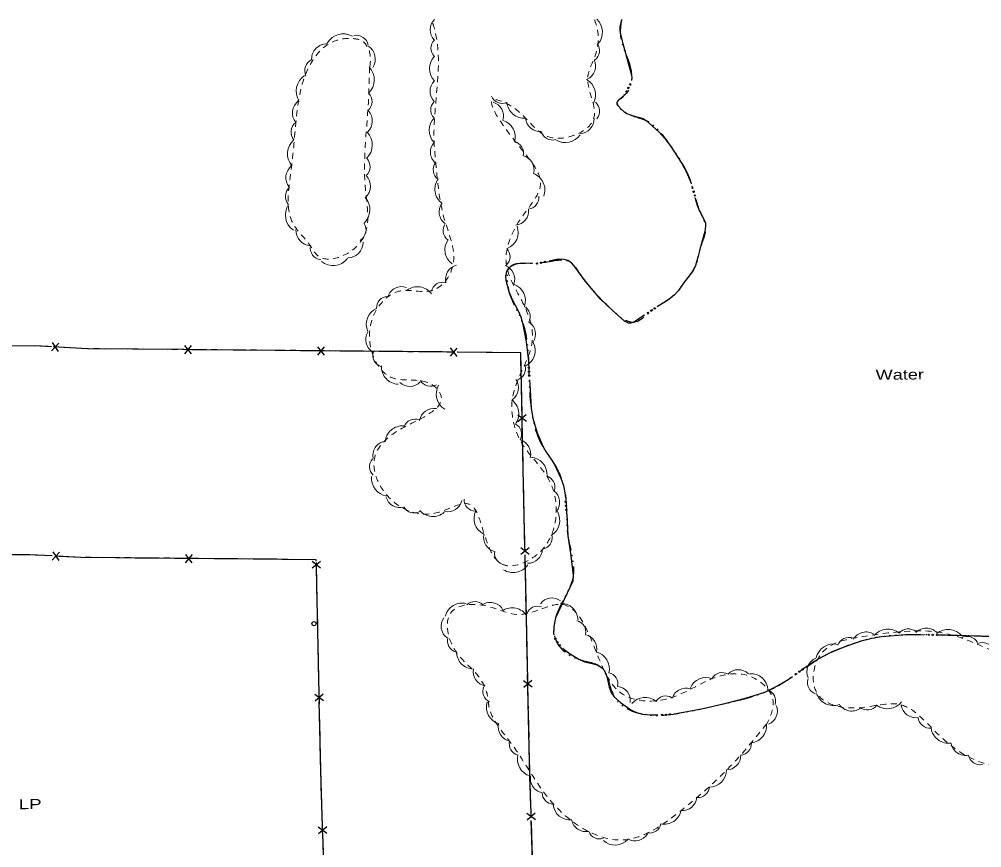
# Model space of a CAD drawing. Extents: x 2362213 to 2366494, y 6968794 to 6978110.
# Drawn here: x 2362669.2 to 2363130.1, y 6976693.5 to 6977090.2 of the extents above; entities that cross this region are included whole.
import ezdxf

# ---------------------------------------------------------------- set-up
doc = ezdxf.new("R2010")
doc.units = 0
doc.header["$LTSCALE"] = 1.9
for name, pattern in [('DASH_DOUBLE_DOT', [9.2, 5, -1.2, 0.3, -1.2, 0.3, -1.2]), ('LONG_DASH_SHORT_DASH', [9.9, 6, -1.2, 1.5, -1.2]), ('SHORT_DASHED', [2.7, 1.5, -1.2])]:
    doc.linetypes.add(name, pattern=pattern)
for name, color, linetype, lineweight in [('14', 7, 'Continuous', 13), ('17', 7, 'Continuous', 25), ('20', 7, 'Continuous', 25), ('25', 7, 'Continuous', 25), ('29', 7, 'Continuous', 13)]:
    doc.layers.add(name, color=color, linetype=linetype, lineweight=lineweight)

msp = doc.modelspace()

# ---------------------------------------------------------------- linework, layer by layer
at = {"layer": '14', "lineweight": 25}
msp.add_circle((2362810.362, 6976800.779), 1, dxfattribs=at)
at = {"layer": '17'}
for p, q in [((2362688.126, 6976935.171), (2362684.713, 6976931.359)), ((2362684.935, 6976935.351), (2362687.914, 6976931.179)), ((2362751.622, 6976933.956), (2362748.378, 6976929.985)), ((2362748.42, 6976933.986), (2362751.58, 6976929.955)), ((2362815.209, 6976933.371), (2362811.977, 6976929.401)), ((2362812.009, 6976933.401), (2362815.177, 6976929.371)), ((2362811.777, 6976931.439), (2362751.78, 6976931.987)), ((2362875.376, 6976930.854), (2362815.378, 6976931.403)), ((2362878.808, 6976932.787), (2362875.575, 6976928.816)), ((2362875.607, 6976932.817), (2362878.776, 6976928.787)), ((2362912.026, 6976897.541), (2362907.956, 6976900.653)), ((2362911.955, 6976900.741), (2362908.026, 6976897.453)), ((2362911.359, 6976837.323), (2362910.058, 6976897.312)), ((2362913.391, 6976833.951), (2362909.321, 6976837.063)), ((2362913.321, 6976837.151), (2362909.392, 6976833.863)), ((2362688.47, 6976835), (2362685.057, 6976831.186)), ((2362685.269, 6976835.18), (2362688.248, 6976831.007)), ((2362751.964, 6976833.944), (2362748.721, 6976829.973)), ((2362748.763, 6976833.973), (2362751.922, 6976829.943)), ((2362912.725, 6976773.733), (2362911.433, 6976833.722)), ((2362813.508, 6976827.379), (2362809.438, 6976830.501)), ((2362813.438, 6976830.579), (2362809.509, 6976827.301)), ((2362812.832, 6976767.16), (2362811.54, 6976827.151)), ((2362914.757, 6976770.362), (2362910.697, 6976773.483)), ((2362914.696, 6976773.562), (2362910.767, 6976770.284)), ((2362814.874, 6976763.8), (2362810.804, 6976766.911)), ((2362814.803, 6976766.999), (2362810.875, 6976763.712)), ((2362916.382, 6976706.814), (2362912.273, 6976709.875)), ((2362916.272, 6976710.013), (2362912.383, 6976706.676)), ((2362816.54, 6976700.243), (2362812.43, 6976703.315)), ((2362816.43, 6976703.443), (2362812.54, 6976700.114)), ((2362916.426, 6976646.591), (2362914.414, 6976706.555)), ((2362816.594, 6976640.02), (2362814.582, 6976699.984))]:
    msp.add_line(p, q, dxfattribs=at)
at = {"layer": '17', "linetype": 'LONG_DASH_SHORT_DASH'}
for points in [[(2363244.569, 6976638.457), (2363108.087, 6976637.856), (2362926.91, 6976637.791), (2362916.719, 6976637.834), (2362913.715, 6976727.45), (2362909.341, 6976930.538), (2362701.923, 6976932.443), (2362676.378, 6976933.85), (2362614.153, 6976933.107)], [(2363245.011, 6976538.455), (2363108.32, 6976537.854), (2362926.732, 6976537.794), (2362819.463, 6976538.203), (2362817.808, 6976603.84), (2362813.746, 6976724.698), (2362811.45, 6976831.43), (2362698.715, 6976832.467), (2362674.221, 6976833.813), (2362615.345, 6976833.113)]]:
    msp.add_lwpolyline(points, dxfattribs=at)
at = {"layer": '17'}
for points in [[(2362684.614, 6976933.398), (2362676.378, 6976933.85), (2362624.632, 6976933.237)], [(2362748.179, 6976932.023), (2362701.923, 6976932.443), (2362688.205, 6976933.202)], [(2362909.984, 6976900.912), (2362909.341, 6976930.538), (2362878.976, 6976930.819)], [(2362684.958, 6976833.226), (2362674.221, 6976833.813), (2362624.974, 6976833.224)], [(2362748.531, 6976832.011), (2362698.715, 6976832.467), (2362688.549, 6976833.03)], [(2362811.466, 6976830.75), (2362811.45, 6976831.43), (2362752.133, 6976831.975)], [(2362914.29, 6976710.154), (2362913.715, 6976727.45), (2362912.799, 6976770.133)], [(2362814.457, 6976703.584), (2362813.746, 6976724.698), (2362812.906, 6976763.561)]]:
    msp.add_lwpolyline(points, dxfattribs=at)
at = {"layer": '25'}
for points in [[(2362957.604, 6977090.095), (2362956.858, 6977086.567), (2362956.785, 6977084.806), (2362957.041, 6977083.079), (2362958.284, 6977078.56), (2362959.537, 6977074.042), (2362960.988, 6977068.736), (2362962.418, 6977063.419), (2362962.58, 6977062.161), (2362962.362, 6977060.949)], [(2362958.959, 6977053.936), (2362958.781, 6977053.634), (2362958.416, 6977053.131), (2362957.504, 6977052.332), (2362956.044, 6977051.238), (2362955.539, 6977050.703), (2362955.365, 6977050.131), (2362955.459, 6977049.632), (2362955.958, 6977048.717), (2362957.231, 6977047.329), (2362958.784, 6977046.014), (2362960.092, 6977045.146), (2362962.512, 6977044.179), (2362966.16, 6977043.234), (2362967.886, 6977042.61), (2362969.475, 6977041.655), (2362975.639, 6977036.144), (2362978.408, 6977033.07), (2362980.94, 6977029.734), (2362986.482, 6977021.136), (2362988.844, 6977016.689), (2362990.818, 6977012.027), (2362991.004, 6977011.419)], [(2362993.257, 6977003.91), (2362994.612, 6976999.153), (2362995.531, 6976997.131), (2362997.18, 6976994.137), (2362997.734, 6976992.622), (2362997.859, 6976991.073), (2362997.482, 6976988.629), (2362995.472, 6976981.25), (2362994.335, 6976976.789), (2362993.026, 6976972.366), (2362992.036, 6976970.217), (2362990.014, 6976967.278), (2362987.781, 6976964.435), (2362984.712, 6976960.207), (2362983.031, 6976958.261), (2362981.076, 6976956.612), (2362977.25, 6976954.125), (2362975.182, 6976952.826)], [(2362968.632, 6976948.513), (2362968.354, 6976948.33), (2362963.295, 6976945.072), (2362962.05, 6976944.64), (2362960.939, 6976944.72), (2362958.97, 6976945.661), (2362953.129, 6976950.936), (2362947.689, 6976956.054), (2362943.047, 6976961.459), (2362940.426, 6976964.834), (2362937.804, 6976968.22), (2362935.878, 6976970.922), (2362934.845, 6976972.252), (2362933.603, 6976973.541), (2362931.842, 6976974.714), (2362930.177, 6976975.228), (2362927.056, 6976975.258), (2362922.893, 6976974.409)], [(2362915.164, 6976973.305), (2362910.753, 6976973.383), (2362907.527, 6976973.032), (2362905.922, 6976972.507), (2362904.329, 6976971.662), (2362903.149, 6976970.581), (2362902.51, 6976969.444), (2362902.092, 6976967.13), (2362902.24, 6976965.251), (2362903.721, 6976959.816), (2362905.298, 6976956.09), (2362908.171, 6976950.557), (2362909.408, 6976947.719), (2362910.266, 6976944.767), (2362911.873, 6976935.672), (2362913.05, 6976926.513), (2362913.111, 6976925.353)], [(2362913.515, 6976917.526), (2362913.627, 6976915.237), (2362914.315, 6976903.954), (2362915.14, 6976899.181), (2362917.197, 6976892.21), (2362920.02, 6976885.437), (2362921.281, 6976883.249), (2362923.51, 6976880.2), (2362925.541, 6976877.019), (2362928.605, 6976870.427), (2362929.777, 6976867.019), (2362930.531, 6976863.506), (2362930.724, 6976861.098)], [(2362931.338, 6976853.283), (2362931.349, 6976853.183), (2362931.927, 6976842.859), (2362933.288, 6976833.31), (2362934.479, 6976823.801), (2362934.304, 6976821.15), (2362926.06, 6976803.63), (2362925.463, 6976801.134), (2362925.132, 6976799.181), (2362925.09, 6976796.232), (2362925.248, 6976795.433)], [(2363045.971, 6976780.021), (2363051.227, 6976783.621), (2363057.376, 6976786.87), (2363063.82, 6976789.601), (2363072.821, 6976792.738), (2363077.39, 6976793.902), (2363082.064, 6976794.646), (2363092.296, 6976795.404), (2363102.546, 6976795.551), (2363102.736, 6976795.553)], [(2363110.577, 6976795.438), (2363112.767, 6976795.409), (2363122.98, 6976795.136), (2363133.805, 6976794.699), (2363144.612, 6976794.022), (2363154.223, 6976792.953), (2363163.833, 6976791.875), (2363170.4, 6976791.347)], [(2362929.53, 6976789.013), (2362930.135, 6976788.438), (2362933.539, 6976785.971), (2362937.151, 6976783.725), (2362939.832, 6976782.57), (2362944.151, 6976781.541), (2362946.207, 6976780.891), (2362948.047, 6976779.858), (2362949.301, 6976778.53), (2362950.579, 6976775.522), (2362951.719, 6976770.314), (2362952.602, 6976767.872), (2362954.092, 6976765.815), (2362957.169, 6976763.025), (2362962.113, 6976759.471), (2362964.805, 6976758.227), (2362967.681, 6976757.504), (2362972.166, 6976757.067), (2362975.006, 6976757.094)], [(2362982.811, 6976757.648), (2362985.588, 6976758.015), (2362996.647, 6976760.2), (2363007.674, 6976762.685), (2363017.012, 6976765.084), (2363026.194, 6976768.043), (2363031.719, 6976770.656), (2363036.969, 6976773.786), (2363039.523, 6976775.56)]]:
    msp.add_lwpolyline(points, dxfattribs=at)
for centre in [(2362961.752, 6977059.062), (2362959.979, 6977055.659), (2362960.907, 6977057.338), (2362991.585, 6977009.509), (2362992.145, 6977007.672), (2362992.704, 6977005.836), (2362917.173, 6976973.266), (2362919.056, 6976973.633), (2362920.937, 6976974.016), (2362973.493, 6976951.756), (2362970.295, 6976949.629), (2362971.893, 6976950.693), (2362913.211, 6976923.372), (2362913.31, 6976921.454), (2362913.409, 6976919.537), (2362930.877, 6976859.121), (2362931.028, 6976857.207), (2362931.179, 6976855.293), (2363104.719, 6976795.52), (2363106.638, 6976795.492), (2363108.558, 6976795.465), (2362925.886, 6976793.563), (2362926.972, 6976791.984), (2362928.085, 6976790.419), (2363041.155, 6976776.696), (2363042.731, 6976777.792), (2363044.309, 6976778.886), (2362976.992, 6976757.119), (2362978.912, 6976757.139), (2362980.815, 6976757.389)]:
    msp.add_circle(centre, 0.3, dxfattribs=at)
at = {"layer": '25', "linetype": 'DASH_DOUBLE_DOT'}
msp.add_spline([(2362957.604, 6977090.095), (2362957.041, 6977083.079), (2362959.537, 6977074.042), (2362962.418, 6977063.419), (2362958.781, 6977053.634), (2362955.365, 6977050.131), (2362958.784, 6977046.014), (2362969.475, 6977041.655), (2362980.94, 6977029.734), (2362990.818, 6977012.027), (2362994.612, 6976999.153), (2362997.859, 6976991.073), (2362995.472, 6976981.25), (2362993.026, 6976972.366), (2362987.781, 6976964.435), (2362981.076, 6976956.612), (2362973.403, 6976951.699), (2362963.295, 6976945.072), (2362953.129, 6976950.936), (2362943.047, 6976961.459), (2362937.804, 6976968.22), (2362933.603, 6976973.541), (2362917.245, 6976973.265), (2362904.329, 6976971.662), (2362903.721, 6976959.816), (2362910.266, 6976944.767), (2362913.05, 6976926.513), (2362914.315, 6976903.954), (2362920.02, 6976885.437), (2362925.541, 6976877.019), (2362930.531, 6976863.506), (2362931.927, 6976842.859), (2362934.479, 6976823.801), (2362926.06, 6976803.63), (2362925.937, 6976793.44), (2362937.151, 6976783.725), (2362948.047, 6976779.858), (2362954.092, 6976765.815), (2362967.681, 6976757.504), (2362985.588, 6976758.015), (2363007.674, 6976762.685), (2363026.194, 6976768.043), (2363036.969, 6976773.786), (2363051.227, 6976783.621), (2363063.82, 6976789.601), (2363082.064, 6976794.646), (2363102.546, 6976795.551), (2363122.98, 6976795.136), (2363144.612, 6976794.022), (2363163.833, 6976791.875), (2363179.335, 6976790.672), (2363204.533, 6976788.921), (2363218.444, 6976787.934), (2363227.616, 6976796.072), (2363234.205, 6976804.614), (2363242.06, 6976810.51), (2363247.301, 6976811.409), (2363251.658, 6976810.691), (2363254.615, 6976811.059)], degree=3, dxfattribs=at)
at = {"layer": '29'}
for centre, radius, start, end in [((2362872.897, 6977085.185), 6.951, 134.97656, 224.97656), ((2362940.123, 6977084.041), 8.338, 317.7721, 47.7721), ((2362824.327, 6977074.404), 8.838, 60.01297, 150.01297), ((2362830.55, 6977076.658), 5.889, 11.23344, 101.23344), ((2362816.568, 6977071.041), 7.369, 89.08545, 179.08545), ((2362832.328, 6977071.186), 7.369, 326.35245, 56.35245), ((2362871.91, 6977076.317), 5.555, 134.97656, 224.97656), ((2362941.506, 6977075.222), 5.555, 306.2386, 36.2386), ((2362873.961, 6977066.562), 8.338, 134.97656, 224.97656), ((2362811.821, 6977065.546), 5.889, 115.24009, 205.24009), ((2362830.4, 6977061.232), 8.838, 313.1451, 43.1451), ((2362938.235, 6977067.802), 6.951, 295.24329, 25.24329), ((2362810.695, 6977055.904), 8.838, 123.22184, 213.22184), ((2362872.862, 6977055.714), 6.951, 134.61691, 224.61691), ((2362936.813, 6977054.066), 8.338, 331.37979, 61.37979), ((2362832.246, 6977050.826), 5.889, 313.17147, 43.17147), ((2362900.514, 6977055.464), 5.555, 202.02463, 292.02463), ((2362807.414, 6977045.345), 7.369, 128.17808, 218.17808), ((2362871.819, 6977046.852), 5.555, 134.61691, 224.61691), ((2362894.167, 6977043.795), 6.951, 343.61547, 73.61547), ((2362910.977, 6977051.185), 8.338, 185.10575, 275.10575), ((2362941.524, 6977046.188), 5.555, 319.81857, 49.81857), ((2362830.917, 6977041.455), 7.369, 313.25621, 43.25621), ((2362805.262, 6977036.134), 5.889, 128.17808, 218.17808), ((2362873.809, 6977037.085), 8.338, 134.61691, 224.61691), ((2362898.407, 6977033.786), 8.338, 343.61547, 73.61547), ((2362918.59, 6977043.424), 6.951, 185.10575, 275.10575), ((2362937.524, 6977042.463), 6.951, 272.19876, 2.19876), ((2362829.433, 6977030.034), 8.838, 313.25621, 43.25621), ((2362924.545, 6977037.927), 5.555, 195.62318, 285.62318), ((2362930.737, 6977039.477), 8.338, 237.06098, 327.06098), ((2362806.496, 6977025.816), 8.838, 130.31637, 220.31637), ((2362873.077, 6977026.593), 6.951, 138.21775, 228.21775), ((2362905.149, 6977026.191), 5.555, 345.76591, 75.76591), ((2362831.305, 6977019.63), 5.889, 313.31052, 43.31052), ((2362873.01, 6977018.112), 5.555, 143.94725, 233.94725), ((2362908.785, 6977018.129), 6.951, 344.81342, 74.81342), ((2362804.249, 6977014.347), 7.369, 128.58255, 218.58255), ((2362912.534, 6977008.507), 8.338, 339.22583, 69.22583), ((2362829.986, 6977010.264), 7.369, 313.31052, 43.31052), ((2362876.557, 6977008.797), 8.338, 143.94725, 233.94725), ((2362802.53, 6977005.367), 5.889, 132.36388, 222.36388), ((2362828.28, 6976999.025), 8.838, 311.74367, 41.74367), ((2362912.446, 6977004.814), 5.555, 276.69146, 6.69146), ((2362805.494, 6976996.461), 8.838, 145.37768, 235.37768), ((2362877.219, 6976997.972), 6.951, 144.20113, 234.20113), ((2362906.177, 6976998.464), 6.951, 276.69146, 6.69146), ((2362809.078, 6976989.085), 7.369, 176.51767, 266.51767), ((2362829.372, 6976989.314), 5.889, 302.34176, 32.34176), ((2362877.715, 6976989.106), 5.555, 144.74482, 234.74482), ((2362899.787, 6976988.181), 8.338, 291.22823, 21.22823), ((2362881.374, 6976979.804), 8.338, 144.42065, 234.42065), ((2362814.45, 6976980.812), 5.889, 171.35537, 261.35537), ((2362826.49, 6976983.32), 7.369, 271.14902, 1.14902), ((2362898.663, 6976976.578), 5.555, 313.41133, 43.41133), ((2362819.436, 6976981.111), 8.838, 231.25187, 321.25187), ((2362880.293, 6976965.68), 6.951, 103.66122, 193.66122), ((2362899.519, 6976965.703), 6.951, 340.63725, 70.63725), ((2362852.293, 6976955.239), 6.951, 70.81915, 160.81915), ((2362859.86, 6976953.787), 8.338, 36.08884, 126.08884), ((2362872.007, 6976958.765), 5.555, 77.54051, 167.54051), ((2362903.233, 6976955.487), 8.338, 340.63725, 70.63725), ((2362845.863, 6976951.97), 5.555, 92.78459, 182.78459), ((2362908.368, 6976947.804), 5.555, 332.56565, 62.56565), ((2362843.731, 6976944.146), 8.338, 114.69731, 204.69731), ((2362909.483, 6976939.363), 6.951, 327.17357, 57.17357), ((2362842.091, 6976936.851), 6.951, 149.55272, 239.55272), ((2362907.962, 6976931.637), 8.338, 297.49102, 27.49102), ((2362844.076, 6976929.257), 5.555, 162.74339, 252.74339), ((2362850.999, 6976923.793), 8.338, 177.37468, 267.37468), ((2362906.049, 6976922.83), 5.555, 287.65902, 17.65902), ((2362856.163, 6976921.354), 6.951, 227.21526, 317.21526), ((2362866.166, 6976920.004), 5.555, 209.93457, 299.93457), ((2362877.214, 6976910.715), 8.338, 149.53328, 239.53328), ((2362901.325, 6976913.789), 6.951, 304.25398, 34.25398), ((2362900.059, 6976901.247), 8.338, 323.6504, 53.6504), ((2362867.753, 6976896.906), 6.951, 80.16243, 170.16243), ((2362858.712, 6976893.182), 5.555, 68.92204, 158.92204), ((2362852.724, 6976887.176), 8.338, 85.54023, 175.54023), ((2362904.206, 6976891.495), 5.555, 331.72163, 61.72163), ((2362845.471, 6976881.291), 6.951, 102.10104, 192.10104), ((2362907.164, 6976882.109), 6.951, 344.48752, 74.48752), ((2362842.498, 6976875.957), 5.555, 137.80289, 227.80289), ((2362913.608, 6976872.205), 8.338, 355.48989, 85.48989), ((2362846.21, 6976870.27), 8.338, 172.92402, 262.92402), ((2362920.182, 6976866.186), 5.555, 343.49164, 73.49164), ((2362920.982, 6976858.871), 6.951, 322.41361, 52.41361), ((2362851.522, 6976863.326), 6.951, 195.38737, 285.38737), ((2362874.342, 6976861.271), 6.951, 257.19753, 347.19753), ((2362887.755, 6976860.288), 5.555, 178.98782, 268.98782), ((2362858.257, 6976859.372), 5.555, 209.27884, 299.27884), ((2362867.318, 6976860.447), 8.338, 220.57226, 310.57226), ((2362895.308, 6976851.125), 8.338, 153.69832, 243.69832), ((2362919.714, 6976850.246), 8.338, 300.55196, 30.55196), ((2362898.53, 6976842.011), 6.951, 165.88746, 255.88746), ((2362918.924, 6976842.05), 5.555, 278.41944, 8.41944), ((2362912.763, 6976836.639), 6.951, 269.16283, 359.16283), ((2362902.393, 6976834.43), 5.555, 171.17249, 261.17249), ((2362905.752, 6976833.554), 8.338, 236.29026, 326.29026), ((2362881.297, 6976802.373), 8.269, 76.19711, 166.19711), ((2362887.42, 6976805.88), 5.509, 44.16235, 134.16235), ((2362894.766, 6976804.073), 6.894, 28.12122, 118.12122), ((2362917.368, 6976803.619), 5.509, 69.86978, 159.86978), ((2362924.273, 6976806.198), 6.894, 53.19046, 143.19046), ((2362928.52, 6976802.313), 8.269, 1.24417, 91.24417), ((2362905.242, 6976800.125), 8.269, 32.48744, 122.48744), ((2362878.109, 6976799.602), 6.894, 144.40308, 234.40308), ((2362935.004, 6976796.762), 5.509, 347.17444, 77.17444), ((2362938.862, 6976788.798), 6.894, 347.17444, 77.17444), ((2363074.72, 6976789.697), 7.122, 58.94042, 148.94043), ((2363085.068, 6976789.619), 8.542, 50.1112, 140.1112), ((2363094.833, 6976792.606), 5.691, 50.1112, 140.1112), ((2363103.493, 6976791.521), 7.122, 44.25155, 134.25155), ((2363113.986, 6976789.497), 8.542, 39.29242, 129.29242), ((2362879.809, 6976792.527), 5.509, 163.89212, 253.89212), ((2363059.141, 6976782.524), 8.542, 77.51241, 167.51241), ((2363066.447, 6976788.498), 5.691, 69.63486, 159.63486), ((2363123.061, 6976789.028), 5.691, 28.49888, 118.49888), ((2363130.39, 6976784.575), 7.122, 20.39923, 110.39923), ((2362886.851, 6976787.347), 8.269, 178.93829, 268.93829), ((2362943.515, 6976779.183), 8.269, 346.06394, 76.06394), ((2363053.481, 6976777.799), 7.122, 113.90092, 203.90092), ((2362893.471, 6976777.83), 6.894, 169.79362, 259.79362), ((2362950.329, 6976771.925), 5.509, 346.95588, 76.95588), ((2363005.75, 6976771.858), 5.509, 58.99321, 148.99321), ((2363013.557, 6976771.86), 6.894, 45.68241, 135.68241), ((2363019.437, 6976768.593), 8.269, 3.68252, 93.68252), ((2362998.103, 6976766.698), 8.269, 67.86267, 157.86267), ((2363052.36, 6976772.527), 5.691, 161.33852, 251.33852), ((2362896.701, 6976768.363), 5.509, 154.90297, 244.90297), ((2362954.937, 6976763.889), 6.894, 352.7828, 82.7828), ((2362988.469, 6976763.01), 6.894, 72.4848, 162.4848), ((2363025.853, 6976763.789), 5.509, 341.89482, 71.89482), ((2362901.204, 6976760.833), 8.269, 163.50234, 253.50234), ((2362968.853, 6976757.177), 8.269, 49.53345, 139.53345), ((2362978.809, 6976760.667), 5.509, 58.03822, 148.03822), ((2363059.091, 6976770.128), 8.542, 198.72307, 288.72307), ((2363084.93, 6976768.566), 8.542, 232.60113, 322.60113), ((2363025.327, 6976758.939), 6.894, 292.97211, 22.97211), ((2363067.821, 6976766.057), 7.122, 213.98933, 303.98933), ((2363075.304, 6976765.157), 5.691, 232.60113, 322.60113), ((2363098.573, 6976762.862), 7.122, 187.89295, 277.89295), ((2363105.235, 6976756.416), 5.691, 186.20075, 276.20075), ((2362905.497, 6976751.335), 6.894, 167.35135, 257.35135), ((2363018.789, 6976751.905), 8.269, 276.1473, 6.1473), ((2363114.231, 6976752.063), 8.542, 188.55566, 278.55566), ((2362909.353, 6976743.207), 5.509, 165.33529, 255.33529), ((2363014.268, 6976743.36), 5.509, 273.52541, 3.52541), ((2363122.377, 6976744.801), 7.122, 190.98844, 280.98844), ((2362915.997, 6976735.887), 8.269, 165.33529, 255.33529), ((2363007.802, 6976737.671), 6.894, 270.59967, 0.59967), ((2363129.345, 6976738.884), 5.691, 190.98844, 280.98844), ((2362999.534, 6976730.747), 8.269, 270.59967, 0.59967), ((2362920.835, 6976726.631), 6.894, 168.66913, 258.66913), ((2362994.193, 6976723.041), 5.509, 264.60879, 354.60879), ((2362925.117, 6976719.825), 5.509, 178.81501, 268.81501), ((2362986.796, 6976718.185), 6.894, 264.60879, 354.60879), ((2362933.081, 6976715.052), 8.269, 185.50554, 275.50554), ((2362978.017, 6976713.012), 8.269, 258.41036, 348.41036), ((2362940.534, 6976708.085), 6.894, 191.70879, 281.70879), ((2362971.065, 6976705.984), 5.509, 258.41036, 348.41036), ((2362947.091, 6976703.186), 5.509, 200.38442, 290.38442), ((2362964.077, 6976703.658), 6.894, 239.37307, 329.37307), ((2362954.561, 6976703.046), 8.269, 226.97855, 316.97855)]:
    msp.add_arc(centre, radius, start, end, dxfattribs=at)
at = {"layer": '29', "linetype": 'SHORT_DASHED'}
for points in [[(2362944.654, 6977090.001), (2362946.026, 6977085.514), (2362945.182, 6977073.385), (2362941.457, 6977062.29), (2362944.236, 6977042.505), (2362924.561, 6977033.427), (2362904.504, 6977048.817), (2362896.556, 6977051.691), (2362905.463, 6977033.315), (2362918.578, 6977009.618), (2362908.848, 6976993.946), (2362902.469, 6976972.664), (2362910.405, 6976954.339), (2362914.937, 6976937.301), (2362905.501, 6976909.53), (2362909.212, 6976888.435), (2362923.87, 6976867.593), (2362924.149, 6976843.545), (2362916.031, 6976832.986), (2362901.669, 6976828.789), (2362891.96, 6976843.458), (2362884.45, 6976858.077), (2362870.396, 6976854.222), (2362847.49, 6976859.986), (2362839.608, 6976881.241), (2362850.722, 6976893.317), (2362865.875, 6976901.572), (2362871.35, 6976908.465), (2362867.751, 6976914.66), (2362847.632, 6976918.629), (2362836.944, 6976937.188), (2362842.029, 6976953.568), (2362850.748, 6976959.931), (2362867.484, 6976960.519), (2362876.699, 6976971.519), (2362872.862, 6976994.243), (2362868.918, 6977018.947), (2362867.814, 6977032.986), (2362868.001, 6977085.781), (2362866.753, 6977089.839)], [(2362836.925, 6977067.274), (2362836.377, 6977050.238), (2362835.095, 6977007.443), (2362832.188, 6976982.925), (2362812.073, 6976977.044), (2362808.577, 6976981.821), (2362800.806, 6976991.487), (2362799.701, 6977020.348), (2362802.396, 6977047.095), (2362808.375, 6977068.223), (2362818.195, 6977078.817), (2362828.974, 6977080.969), (2362833.416, 6977079.731), (2362837.198, 6977073.297), (2362837.067, 6977067.036)], [(2363027.07, 6976752.751), (2363012.741, 6976735.772), (2362985.785, 6976711.045), (2362958.695, 6976697.266), (2362926.374, 6976712.909), (2362904.356, 6976744.061), (2362894.029, 6976761.643), (2362893.571, 6976765.609), (2362889.745, 6976774.684), (2362876.94, 6976789.692), (2362875.964, 6976806.063), (2362890.691, 6976809.714), (2362909.675, 6976805.204), (2362929.03, 6976810.019), (2362945.394, 6976787.534), (2362959.086, 6976766.463), (2362980.071, 6976764.943), (2363002.915, 6976775.152), (2363019.503, 6976775.44), (2363030.164, 6976763.87), (2363027.377, 6976753.033)], [(2363253.088, 6976698.309), (2363226.371, 6976697.905), (2363190.524, 6976696.324), (2363165.341, 6976700.754), (2363164.915, 6976710.8), (2363189.996, 6976729.791), (2363213.496, 6976738.244), (2363215.319, 6976743.322), (2363196.798, 6976750.697), (2363166.08, 6976735.503), (2363127.803, 6976735.088), (2363107.777, 6976749.229), (2363091.485, 6976761.933), (2363070.358, 6976760.452), (2363051.048, 6976767.75), (2363052.757, 6976785.706), (2363074.511, 6976794.814), (2363115.286, 6976795.513), (2363152.195, 6976783.263), (2363168.844, 6976784.481), (2363192.051, 6976784.922), (2363218.858, 6976782.297), (2363236.06, 6976789.371), (2363254.869, 6976793.842)]]:
    msp.add_spline(points, degree=3, dxfattribs=at)

# ---------------------------------------------------------------- texts
at = {"layer": '20', "width": 1.4}
msp.add_text('  LP', height=4.8, rotation=0.546, dxfattribs=at).set_placement((2362664.002, 6976711.881))
at = {"layer": '25', "width": 1.35}
msp.add_text('Water', height=4.8, rotation=0.546, dxfattribs=at).set_placement((2363079.293, 6976917.544))

doc.saveas('drawing.dxf')
